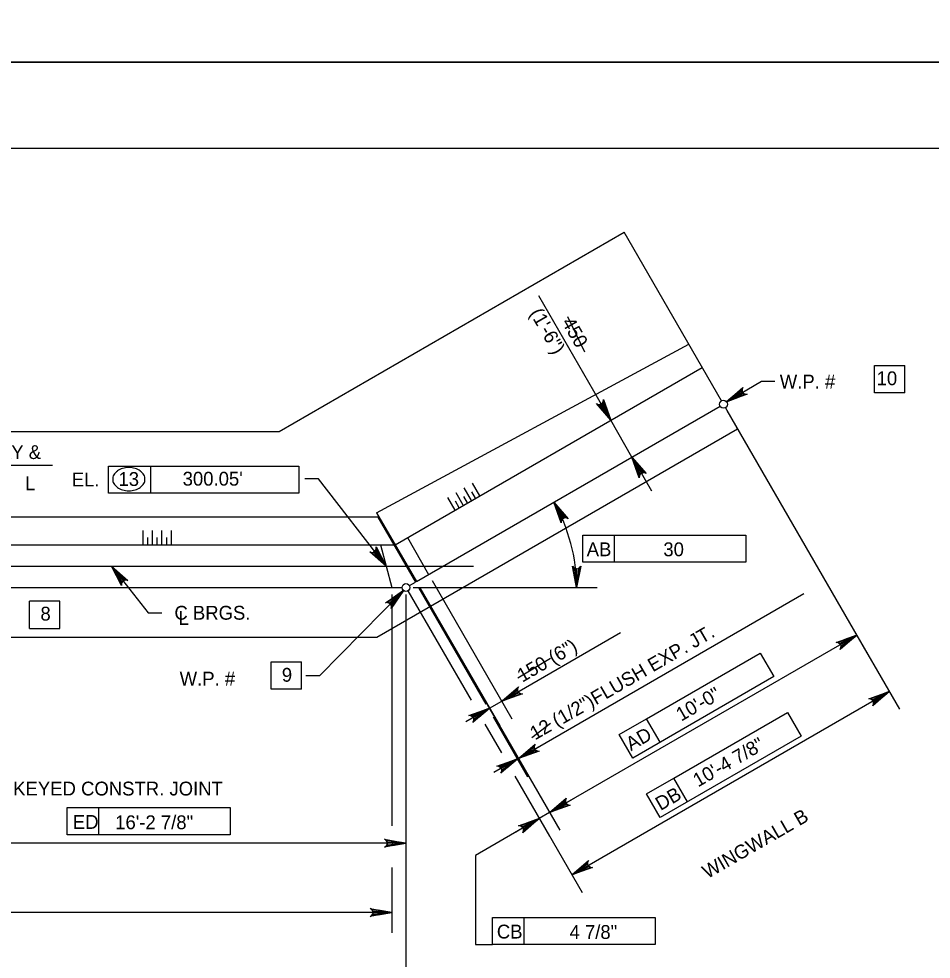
# Model space of a CAD drawing. Extents: x 179 to 454, y -271 to 54.
# Drawn here: x 257.05 to 264.96, y -29.78 to -21.62 of the extents above; entities that cross this region are included whole.
import ezdxf

# ---------------------------------------------------------------- set-up
doc = ezdxf.new("R2010")
doc.units = 0
for name, color, linetype in [('Level 1', 7, 'Continuous'), ('Level 10', 7, 'Continuous'), ('Level 2', 7, 'Continuous'), ('Level 3', 7, 'Continuous'), ('Level 41', 7, 'Continuous'), ('Level 63', 7, 'Continuous')]:
    doc.layers.add(name, color=color, linetype=linetype)

msp = doc.modelspace()

# ---------------------------------------------------------------- linework, layer by layer
at = {"layer": 'Level 1'}
msp.add_lwpolyline([(245.497, -43.25), (276.997, -43.25), (276.997, -22.75), (245.497, -22.75)], close=True, dxfattribs=at)
at = {"layer": 'Level 10'}
for p, q in [((259.3041, -25.2045), (262.2973, -23.4763)), ((263.1416, -24.9386), (262.2973, -23.4763)), ((260.1501, -25.9087), (262.8573, -24.4463)), ((260.3103, -26.1863), (262.974, -24.6484)), ((260.4948, -26.5059), (263.1291, -24.9851)), ((263.2816, -25.1812), (263.1756, -24.9975)), ((260.1513, -26.9885), (263.2816, -25.1812)), ((252.3345, -25.2045), (259.3041, -25.2045)), ((260.1501, -25.9087), (260.4948, -26.5059)), ((260.1608, -25.9477), (251.5144, -25.9449)), ((260.1608, -25.9477), (260.486, -26.5111)), ((260.4168, -26.1247), (260.6014, -26.4444)), ((251.3736, -26.1887), (260.2999, -26.1887)), ((260.183, -26.1887), (260.2819, -26.5578)), ((250.3834, -26.3733), (260.9911, -26.3733)), ((255.773, -26.5578), (260.3709, -26.5578)), ((260.4344, -26.5408), (260.486, -26.5111)), ((251.3643, -26.9885), (260.1513, -26.9885))]:
    msp.add_line(p, q, dxfattribs=at)
at = {"layer": 'Level 2'}
for p, q in [((261.0443, -25.7625), (260.9811, -25.6531)), ((260.9022, -25.8445), (260.8391, -25.7351)), ((260.9378, -25.824), (260.9053, -25.7678)), ((260.9733, -25.8035), (260.9101, -25.6941)), ((261.0088, -25.783), (260.9764, -25.7268)), ((260.8313, -25.8855), (260.7681, -25.7761)), ((260.8667, -25.865), (260.8343, -25.8088)), ((258.124, -26.1887), (258.124, -26.0623)), ((258.206, -26.1887), (258.206, -26.0623)), ((258.288, -26.1887), (258.288, -26.0623)), ((258.3701, -26.1887), (258.3701, -26.0623)), ((258.165, -26.1887), (258.165, -26.1239)), ((258.2471, -26.1887), (258.2471, -26.1239)), ((258.3291, -26.1887), (258.3291, -26.1239))]:
    msp.add_line(p, q, dxfattribs=at)
at = {"layer": 'Level 3'}
for p, q in [((262.1217, -25.0041), (261.558, -24.0272)), ((264.469, -24.6325), (264.7327, -24.6325)), ((264.469, -24.8687), (264.469, -24.6325)), ((264.7327, -24.8687), (264.7327, -24.6325)), ((263.1859, -24.9478), (263.4873, -24.7672)), ((263.4873, -24.7672), (263.6054, -24.7672)), ((264.7327, -24.8687), (264.469, -24.8687)), ((263.1893, -25.0213), (264.4033, -27.124)), ((262.3653, -25.426), (262.1808, -25.1063)), ((256.0453, -25.4965), (257.3373, -25.4965)), ((257.8257, -25.5042), (258.1925, -25.5042)), ((257.8257, -25.7404), (257.8257, -25.5042)), ((258.1925, -25.7404), (258.1925, -25.5042)), ((258.1925, -25.5042), (259.474, -25.5042)), ((259.474, -25.5042), (259.474, -25.7404)), ((262.4244, -25.5282), (262.5347, -25.7195)), ((259.6455, -25.6157), (259.5274, -25.6157)), ((260.2325, -26.3733), (259.6455, -25.6157)), ((259.474, -25.7404), (257.8257, -25.7404)), ((261.9398, -26.1027), (262.2137, -26.1027)), ((261.9398, -26.3389), (261.9398, -26.1027)), ((262.2137, -26.3389), (262.2137, -26.1027)), ((262.2137, -26.1027), (263.3518, -26.1027)), ((263.3518, -26.1027), (263.3518, -26.3389)), ((263.3518, -26.3389), (261.9398, -26.3389)), ((257.85, -26.3733), (258.1687, -26.7765)), ((260.6322, -26.4977), (261.3243, -27.6966)), ((260.3824, -26.5833), (259.6537, -27.3245)), ((260.4219, -26.5873), (260.969, -27.5349)), ((260.4664, -26.5578), (262.0625, -26.5578)), ((260.5168, -26.5643), (261.0963, -27.5681)), ((260.5256, -26.5592), (261.7396, -28.6619)), ((260.5256, -26.5592), (261.4689, -28.193)), ((260.5256, -26.5592), (261.2178, -27.7581)), ((260.2819, -26.6194), (260.2819, -28.6249)), ((260.4049, -26.6194), (260.4049, -28.9531)), ((261.3803, -28.0397), (263.8548, -26.6099)), ((257.1385, -26.9117), (257.1385, -26.6755)), ((257.4022, -26.6755), (257.1385, -26.6755)), ((257.4022, -26.9117), (257.4022, -26.6755)), ((258.1687, -26.7765), (258.2868, -26.7765)), ((264.2206, -26.8075), (264.6859, -27.6135)), ((257.1385, -26.9117), (257.4022, -26.9117)), ((261.4404, -27.4251), (262.267, -26.9479)), ((264.3148, -26.9706), (261.651, -28.5085)), ((262.4905, -27.6952), (263.4762, -27.1262)), ((263.4762, -27.1262), (263.5943, -27.3307)), ((259.2346, -27.2016), (259.4983, -27.2016)), ((259.2346, -27.4377), (259.2346, -27.2016)), ((259.4983, -27.4377), (259.4983, -27.2016)), ((259.6537, -27.3245), (259.5355, -27.3245)), ((263.5943, -27.3307), (262.3715, -28.0367)), ((259.4983, -27.4377), (259.2346, -27.4377)), ((261.2358, -27.5433), (261.4403, -27.4251)), ((261.8437, -29.0499), (264.5973, -27.4601)), ((261.1293, -27.6047), (261.2357, -27.5432)), ((261.1292, -27.6047), (260.9247, -27.7228)), ((262.7281, -28.2107), (263.7138, -27.6416)), ((263.7138, -27.6416), (263.8319, -27.8462)), ((261.1599, -27.6784), (261.46, -28.1982)), ((262.2533, -27.8322), (262.4905, -27.6952)), ((262.6086, -27.8998), (262.4905, -27.6952)), ((261.0883, -27.7414), (261.2323, -27.9908)), ((262.3715, -28.0367), (262.2533, -27.8322)), ((263.8319, -27.8462), (262.6091, -28.5522)), ((261.4826, -27.9805), (261.5849, -27.9214)), ((261.3714, -28.0448), (261.1668, -28.1628)), ((261.3714, -28.0447), (261.3803, -28.0396)), ((260.4049, -28.1801), (260.4049, -30.1293)), ((261.3495, -28.1938), (261.6497, -28.7138)), ((262.491, -28.3477), (262.7281, -28.2107)), ((262.8462, -28.4153), (262.7281, -28.2107)), ((262.6091, -28.5522), (262.491, -28.3477)), ((261.467, -28.3973), (261.9323, -29.2033)), ((261.7533, -28.4494), (261.8556, -28.3904)), ((257.4667, -28.4667), (257.7406, -28.4667)), ((257.4667, -28.7029), (257.4667, -28.4667)), ((257.7406, -28.7029), (257.7406, -28.4667)), ((257.7406, -28.4667), (258.8788, -28.4667)), ((258.8788, -28.4667), (258.8788, -28.7029)), ((261.651, -28.5085), (261.5611, -28.5604)), ((261.5611, -28.5603), (261.0064, -28.8807)), ((261.4588, -28.6195), (261.3565, -28.6785)), ((258.8788, -28.7029), (257.4667, -28.7029)), ((260.4049, -28.7759), (256.0587, -28.7759)), ((261.0064, -28.8807), (261.0064, -29.6546)), ((260.2819, -28.9846), (260.2819, -29.5527)), ((260.2819, -29.3756), (251.5994, -29.3756)), ((261.1547, -29.4184), (261.4286, -29.4184)), ((261.1547, -29.6546), (261.1547, -29.4184)), ((261.4286, -29.6546), (261.4286, -29.4184)), ((261.4286, -29.4184), (262.5668, -29.4184)), ((262.5668, -29.4184), (262.5668, -29.6546)), ((261.0064, -29.6546), (261.1547, -29.6546)), ((262.5668, -29.6546), (261.1547, -29.6546))]:
    msp.add_line(p, q, dxfattribs=at)
for points in [[(263.1859, -24.9478), (263.3278, -24.822), (263.3206, -24.8379), (263.3207, -24.8524), (263.3252, -24.8642), (263.3336, -24.8739), (263.3463, -24.8808), (263.3637, -24.8819), (263.1859, -24.9478), (263.3463, -24.8808), (263.3336, -24.8739), (263.1859, -24.9478), (263.3252, -24.8642), (263.3207, -24.8524), (263.1859, -24.9478), (263.3206, -24.8379)], [(262.1808, -25.1063), (262.0574, -24.9623), (262.0732, -24.9698), (262.0877, -24.97), (262.0996, -24.9656), (262.1094, -24.9575), (262.1165, -24.9448), (262.1179, -24.9274), (262.1808, -25.1063), (262.1165, -24.9448), (262.1094, -24.9575), (262.1808, -25.1063), (262.0996, -24.9656), (262.0877, -24.97), (262.1808, -25.1063), (262.0732, -24.9698)], [(262.3653, -25.426), (262.4888, -25.57), (262.473, -25.5625), (262.4585, -25.5623), (262.4466, -25.5667), (262.4368, -25.5748), (262.4297, -25.5875), (262.4282, -25.6049), (262.3653, -25.426), (262.4297, -25.5875), (262.4368, -25.5748), (262.3653, -25.426), (262.4466, -25.5667), (262.4585, -25.5623), (262.3653, -25.426), (262.473, -25.5625)], [(261.687, -25.8177), (261.8104, -25.9617), (261.7947, -25.9542), (261.7801, -25.954), (261.7682, -25.9584), (261.7585, -25.9665), (261.7513, -25.9792), (261.7499, -25.9966), (261.687, -25.8177), (261.7513, -25.9792), (261.7585, -25.9665), (261.687, -25.8177), (261.7682, -25.9584), (261.7801, -25.954), (261.687, -25.8177), (261.7947, -25.9542)], [(260.2325, -26.3733), (260.0907, -26.2474), (260.1073, -26.2527), (260.1217, -26.2508), (260.133, -26.2449), (260.1415, -26.2355), (260.1469, -26.222), (260.1459, -26.2046), (260.2325, -26.3733), (260.1469, -26.222), (260.1415, -26.2355), (260.2325, -26.3733), (260.133, -26.2449), (260.1217, -26.2508), (260.2325, -26.3733), (260.1073, -26.2527)], [(257.85, -26.3733), (257.993, -26.4979), (257.9763, -26.4928), (257.9619, -26.4947), (257.9507, -26.5008), (257.9423, -26.5102), (257.9371, -26.5238), (257.9382, -26.5412), (257.85, -26.3733), (257.9371, -26.5238), (257.9423, -26.5102), (257.85, -26.3733), (257.9507, -26.5008), (257.9619, -26.4947), (257.85, -26.3733), (257.9763, -26.4928)], [(261.8853, -26.5578), (261.8503, -26.3714), (261.8603, -26.3857), (261.8728, -26.3932), (261.8853, -26.3953), (261.8978, -26.3932), (261.9103, -26.3857), (261.9203, -26.3714), (261.8853, -26.5578), (261.9103, -26.3857), (261.8978, -26.3932), (261.8853, -26.5578), (261.8853, -26.3953), (261.8728, -26.3932), (261.8853, -26.5578), (261.8603, -26.3857)], [(260.3824, -26.5833), (260.2767, -26.7407), (260.2796, -26.7236), (260.2759, -26.7095), (260.2685, -26.6992), (260.2581, -26.692), (260.244, -26.6885), (260.2268, -26.6917), (260.3824, -26.5833), (260.244, -26.6885), (260.2581, -26.692), (260.3824, -26.5833), (260.2685, -26.6992), (260.2759, -26.7095), (260.3824, -26.5833), (260.2796, -26.7236)], [(264.3148, -26.9706), (264.1707, -27.0941), (264.1782, -27.0783), (264.1784, -27.0637), (264.174, -27.0518), (264.1659, -27.0421), (264.1533, -27.0349), (264.1358, -27.0335), (264.3148, -26.9706), (264.1533, -27.0349), (264.1659, -27.0421), (264.3148, -26.9706), (264.174, -27.0518), (264.1784, -27.0637), (264.3148, -26.9706), (264.1782, -27.0783)], [(261.2358, -27.5433), (261.3798, -27.4198), (261.3723, -27.4355), (261.3722, -27.4501), (261.3765, -27.4619), (261.3847, -27.4717), (261.3973, -27.4788), (261.4147, -27.4802), (261.2358, -27.5433), (261.3973, -27.4788), (261.3847, -27.4717), (261.2358, -27.5433), (261.3765, -27.4619), (261.3722, -27.4501), (261.2358, -27.5433), (261.3723, -27.4355)], [(264.5973, -27.4601), (264.4533, -27.5836), (264.4608, -27.5678), (264.461, -27.5532), (264.4566, -27.5413), (264.4485, -27.5316), (264.4358, -27.5244), (264.4184, -27.523), (264.5973, -27.4601), (264.4358, -27.5244), (264.4485, -27.5316), (264.5973, -27.4601), (264.4566, -27.5413), (264.461, -27.5532), (264.5973, -27.4601), (264.4608, -27.5678)], [(261.1292, -27.6047), (260.9853, -27.7282), (260.9927, -27.7124), (260.9928, -27.6978), (260.9885, -27.686), (260.9803, -27.6762), (260.9677, -27.6691), (260.9502, -27.6677), (261.1292, -27.6047), (260.9677, -27.6691), (260.9803, -27.6762), (261.1292, -27.6047), (260.9885, -27.686), (260.9928, -27.6978), (261.1292, -27.6047), (260.9927, -27.7124)], [(261.3803, -28.0397), (261.5242, -27.9162), (261.5168, -27.9319), (261.5167, -27.9465), (261.521, -27.9583), (261.5292, -27.9681), (261.5418, -27.9752), (261.5592, -27.9767), (261.3803, -28.0397), (261.5418, -27.9752), (261.5292, -27.9681), (261.3803, -28.0397), (261.521, -27.9583), (261.5167, -27.9465), (261.3803, -28.0397), (261.5168, -27.9319)], [(261.3714, -28.0448), (261.2274, -28.1683), (261.2349, -28.1524), (261.2351, -28.1379), (261.2307, -28.126), (261.2226, -28.1162), (261.2099, -28.1091), (261.1925, -28.1077), (261.3714, -28.0448), (261.2099, -28.1091), (261.2226, -28.1162), (261.3714, -28.0448), (261.2307, -28.126), (261.2351, -28.1379), (261.3714, -28.0448), (261.2349, -28.1524)], [(261.651, -28.5085), (261.795, -28.385), (261.7875, -28.4008), (261.7873, -28.4153), (261.7917, -28.4273), (261.7998, -28.437), (261.8125, -28.4442), (261.8299, -28.4456), (261.651, -28.5085), (261.8125, -28.4442), (261.7998, -28.437), (261.651, -28.5085), (261.7917, -28.4273), (261.7873, -28.4153), (261.651, -28.5085), (261.7875, -28.4008)], [(261.5611, -28.5603), (261.4172, -28.6838), (261.4246, -28.668), (261.4248, -28.6535), (261.4203, -28.6416), (261.4122, -28.6318), (261.3996, -28.6247), (261.3822, -28.6233), (261.5611, -28.5603), (261.3996, -28.6247), (261.4122, -28.6318), (261.5611, -28.5603), (261.4203, -28.6416), (261.4248, -28.6535), (261.5611, -28.5603), (261.4246, -28.668)], [(260.4049, -28.7759), (260.2185, -28.8108), (260.2328, -28.8009), (260.2403, -28.7884), (260.2424, -28.7759), (260.2403, -28.7634), (260.2328, -28.7509), (260.2185, -28.741), (260.4049, -28.7759), (260.2328, -28.7509), (260.2403, -28.7634), (260.4049, -28.7759), (260.2424, -28.7759), (260.2403, -28.7884), (260.4049, -28.7759), (260.2328, -28.8009)], [(261.8437, -29.0499), (261.9877, -28.9264), (261.9802, -28.9422), (261.98, -28.9567), (261.9844, -28.9687), (261.9925, -28.9784), (262.0052, -28.9856), (262.0226, -28.987), (261.8437, -29.0499), (262.0052, -28.9856), (261.9925, -28.9784), (261.8437, -29.0499), (261.9844, -28.9687), (261.98, -28.9567), (261.8437, -29.0499), (261.9802, -28.9422)], [(260.2819, -29.3756), (260.0955, -29.4105), (260.1098, -29.4006), (260.1173, -29.3881), (260.1194, -29.3756), (260.1173, -29.3631), (260.1098, -29.3506), (260.0955, -29.3407), (260.2819, -29.3756), (260.1098, -29.3506), (260.1173, -29.3631), (260.2819, -29.3756), (260.1194, -29.3756), (260.1173, -29.3881), (260.2819, -29.3756), (260.1098, -29.4006)]]:
    msp.add_lwpolyline(points, dxfattribs=at)
for points in [[(263.2973, -24.904), (263.2771, -24.8702), (263.1859, -24.9478)], [(262.1388, -24.9942), (262.1047, -25.0139), (262.1808, -25.1063)], [(262.4415, -25.5184), (262.4074, -25.5382), (262.3653, -25.426)], [(260.1446, -26.292), (260.1757, -26.2679), (260.2324, -26.3733)], [(257.9387, -26.4537), (257.9078, -26.4782), (257.8501, -26.3733)], [(260.2856, -26.6537), (260.3137, -26.6814), (260.3824, -26.5833)], [(264.2026, -27.0126), (264.2223, -27.0467), (264.3148, -26.9706)], [(261.3282, -27.4671), (261.3479, -27.5012), (261.2357, -27.5432)], [(264.4853, -27.5021), (264.5049, -27.5362), (264.5973, -27.4601)], [(261.0171, -27.6467), (261.0368, -27.6808), (261.1293, -27.6047)], [(261.4728, -27.9635), (261.4924, -27.9976), (261.3803, -28.0396)], [(261.2593, -28.0867), (261.279, -28.1208), (261.3714, -28.0447)], [(261.7435, -28.4324), (261.7632, -28.4665), (261.651, -28.5085)], [(261.449, -28.6024), (261.4687, -28.6365), (261.5611, -28.5604)], [(260.2868, -28.7562), (260.2868, -28.7956), (260.4049, -28.7759)], [(261.9362, -28.9738), (261.9558, -29.0079), (261.8437, -29.0499)], [(260.1637, -29.3559), (260.1637, -29.3953), (260.2819, -29.3756)]]:
    msp.add_lwpolyline(points, close=True, dxfattribs=at)
for centre in [(263.1586, -24.968), (260.4049, -26.5579)]:
    msp.add_circle(centre, 0.034, dxfattribs=at)
for centre, radius, start, end in [((257.987, -25.666), 0.1465, 106.53583, 125.63164), ((258.0008, -25.7124), 0.1949, 90, 106.53583), ((258.0008, -25.7124), 0.1949, 73.46417, 90), ((258.0146, -25.666), 0.1465, 54.36836, 73.46417), ((257.9337, -25.618), 0.0731, 149.97668, 180), ((257.9659, -25.6366), 0.1103, 125.63164, 149.97668), ((258.0356, -25.6366), 0.1103, 30.02332, 54.36836), ((258.0678, -25.618), 0.0731, 0, 30.02332), ((257.9337, -25.618), 0.0731, 180, 210.02332), ((257.9659, -25.5994), 0.1103, 210.02332, 234.36836), ((257.987, -25.57), 0.1465, 234.36836, 253.46417), ((258.0146, -25.57), 0.1465, 286.53583, 305.63164), ((258.0356, -25.5994), 0.1103, 305.63164, 329.97668), ((258.0678, -25.618), 0.0731, 329.97668, 0), ((258.0008, -25.5236), 0.1949, 253.46417, 270), ((258.0008, -25.5236), 0.1949, 270, 286.53583), ((260.4049, -26.5579), 1.4804, 0.00111, 30.00056)]:
    msp.add_arc(centre, radius, start, end, dxfattribs=at)
at = {"layer": 'Level 41'}
for p, q in [((261.8044, -24.2063), (261.9519, -24.5137)), ((261.3744, -27.3418), (261.657, -27.1696)), ((261.4972, -27.8582), (261.657, -27.7352))]:
    msp.add_line(p, q, dxfattribs=at)
at = {"layer": 'Level 63'}
for points in [[(243.747, -22), (277.747, -22), (277.747, 0), (243.747, 0)], [(243.747, -44), (277.747, -44), (277.747, -22), (243.747, -22)]]:
    msp.add_lwpolyline(points, close=True, dxfattribs=at)

# ---------------------------------------------------------------- texts
at = {"layer": 'Level 3'}
for s, rotation, p in [('(1\'-6")', 299.98706, (261.4747, -24.1771)), ('450', 299.98706, (261.7519, -24.2576)), ('12 (1/2")FLUSH EXP. JT.', 30.0203, (261.5237, -27.8848)), ('150 (6")', 30.0203, (261.4138, -27.3837)), ('AD', 30, (262.3564, -27.9779)), ('DB', 30, (262.6126, -28.4963)), ('WINGWALL B', 30, (263.0199, -29.087))]:
    msp.add_text(s, height=0.12, rotation=rotation, dxfattribs=at).set_placement(p)
for s, p in [('W.P. #', (263.647, -24.8316)), ('C ROADWAY &', (256.0984, -25.4429)), ('L', (257.1004, -25.7132)), ('EL.', (257.5049, -25.6811)), ('13', (257.9108, -25.6765)), ('AB', (261.9723, -26.286)), ('C BRGS.', (258.3962, -26.8366)), ('L', (258.4323, -26.8821)), ('W.P. #', (258.4415, -27.4077)), ('T/3 KEYED CONSTR. JOINT', (256.7212, -28.3613)), ('ED', (257.5152, -28.6507)), ('CB', (261.1929, -29.6017))]:
    msp.add_text(s, height=0.12, dxfattribs=at).set_placement(p)
at = {"layer": 'Level 41'}
for s, p in [('10', (264.4872, -24.8029)), ("300.05'", (258.4676, -25.6739)), ('30', (262.6373, -26.286)), ('8', (257.234, -26.8441)), ('9', (259.3279, -27.3747)), ('16\'-2 7/8"', (257.8823, -28.6537)), ('4 7/8"', (261.8232, -29.6056))]:
    msp.add_text(s, height=0.12, dxfattribs=at).set_placement(p)
for s, rotation, p in [('10\'-0"', 30, (262.7915, -27.7217)), ('10\'-4 7/8"', 30.00005, (262.9382, -28.2924))]:
    msp.add_text(s, height=0.12, rotation=rotation, dxfattribs=at).set_placement(p)

doc.saveas('drawing.dxf')
